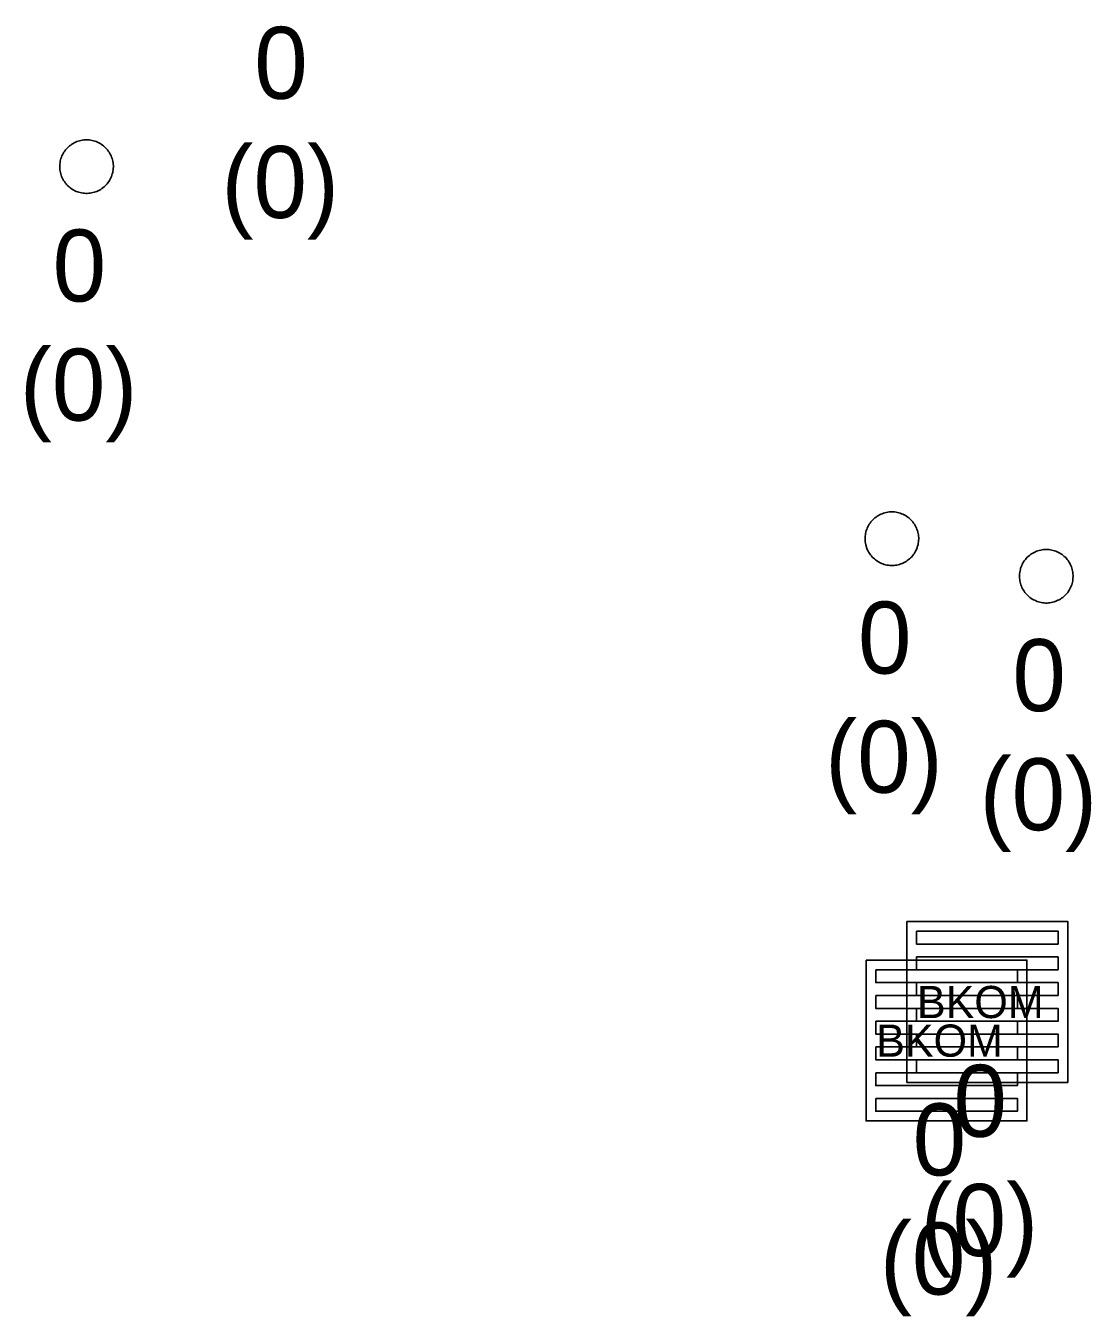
# Model space of a CAD drawing. Extents: x -606452 to -604459, y -1157823 to -1156972.
# Drawn here: x -604917.63 to -604907.69, y -1157279.51 to -1157267.48 of the extents above; entities that cross this region are included whole.
import ezdxf

# ---------------------------------------------------------------- set-up
doc = ezdxf.new("R2010")
doc.units = 0
doc.layers.add('Uliční vpusť', color=7, linetype='Continuous')
doc.layers.add('Vstupní šachta stoky', color=7, linetype='Continuous')

msp = doc.modelspace()

# ---------------------------------------------------------------- linework, layer by layer
at = {"layer": 'Uliční vpusť'}
for points in [[(-604909.41, -1157275.83), (-604907.91, -1157275.83), (-604907.91, -1157277.33), (-604909.41, -1157277.33)], [(-604909.32, -1157275.92), (-604908, -1157275.92), (-604908, -1157276.04), (-604909.32, -1157276.04)], [(-604909.79, -1157276.19), (-604908.29, -1157276.19), (-604908.29, -1157277.69), (-604909.79, -1157277.69)], [(-604909.32, -1157276.16), (-604908, -1157276.16), (-604908, -1157276.28), (-604909.32, -1157276.28)], [(-604909.7, -1157276.28), (-604908.38, -1157276.28), (-604908.38, -1157276.4), (-604909.7, -1157276.4)], [(-604909.32, -1157276.4), (-604908, -1157276.4), (-604908, -1157276.52), (-604909.32, -1157276.52)], [(-604909.7, -1157276.52), (-604908.38, -1157276.52), (-604908.38, -1157276.64), (-604909.7, -1157276.64)], [(-604909.32, -1157276.64), (-604908, -1157276.64), (-604908, -1157276.76), (-604909.32, -1157276.76)], [(-604909.7, -1157276.76), (-604908.38, -1157276.76), (-604908.38, -1157276.88), (-604909.7, -1157276.88)], [(-604909.32, -1157276.88), (-604908, -1157276.88), (-604908, -1157277), (-604909.32, -1157277)], [(-604909.7, -1157277), (-604908.38, -1157277), (-604908.38, -1157277.12), (-604909.7, -1157277.12)], [(-604909.32, -1157277.12), (-604908, -1157277.12), (-604908, -1157277.24), (-604909.32, -1157277.24)], [(-604909.7, -1157277.24), (-604908.38, -1157277.24), (-604908.38, -1157277.36), (-604909.7, -1157277.36)], [(-604909.7, -1157277.48), (-604908.38, -1157277.48), (-604908.38, -1157277.6), (-604909.7, -1157277.6)]]:
    msp.add_lwpolyline(points, close=True, dxfattribs=at)
at = {"layer": 'Vstupní šachta stoky'}
for p, q in [((-604917.073, -1157268.54), (-604917.06, -1157268.54)), ((-604909.563, -1157272.01), (-604909.55, -1157272.01)), ((-604908.123, -1157272.36), (-604908.11, -1157272.36))]:
    msp.add_line(p, q, dxfattribs=at)
for points in [[(-604917.06, -1157268.54), (-604917.047, -1157268.54), (-604917.034, -1157268.541), (-604917.021, -1157268.543), (-604917.008, -1157268.546), (-604916.995, -1157268.549), (-604916.982, -1157268.552), (-604916.97, -1157268.557), (-604916.958, -1157268.562), (-604916.946, -1157268.568), (-604916.934, -1157268.574), (-604916.923, -1157268.581), (-604916.912, -1157268.589), (-604916.902, -1157268.597), (-604916.892, -1157268.605), (-604916.882, -1157268.614), (-604916.873, -1157268.624), (-604916.865, -1157268.634), (-604916.857, -1157268.645), (-604916.849, -1157268.656), (-604916.842, -1157268.667), (-604916.836, -1157268.679), (-604916.831, -1157268.691), (-604916.826, -1157268.703), (-604916.821, -1157268.715), (-604916.818, -1157268.728), (-604916.815, -1157268.741), (-604916.813, -1157268.754), (-604916.811, -1157268.767), (-604916.81, -1157268.78), (-604916.81, -1157268.793), (-604916.811, -1157268.807), (-604916.812, -1157268.82), (-604916.814, -1157268.833), (-604916.816, -1157268.846), (-604916.82, -1157268.858), (-604916.823, -1157268.871), (-604916.828, -1157268.883), (-604916.833, -1157268.896), (-604916.839, -1157268.907), (-604916.846, -1157268.919), (-604916.853, -1157268.93), (-604916.86, -1157268.941), (-604916.869, -1157268.951), (-604916.877, -1157268.961), (-604916.887, -1157268.97), (-604916.897, -1157268.979), (-604916.907, -1157268.988), (-604916.917, -1157268.995), (-604916.928, -1157269.003), (-604916.94, -1157269.009), (-604916.952, -1157269.015), (-604916.964, -1157269.021), (-604916.976, -1157269.025), (-604916.988, -1157269.03), (-604917.001, -1157269.033), (-604917.014, -1157269.036), (-604917.027, -1157269.038), (-604917.04, -1157269.039), (-604917.053, -1157269.04), (-604917.067, -1157269.04), (-604917.08, -1157269.039), (-604917.093, -1157269.038), (-604917.106, -1157269.036), (-604917.119, -1157269.033), (-604917.132, -1157269.03), (-604917.144, -1157269.025), (-604917.156, -1157269.021), (-604917.168, -1157269.015), (-604917.18, -1157269.009), (-604917.192, -1157269.003), (-604917.203, -1157268.995), (-604917.213, -1157268.988), (-604917.223, -1157268.979), (-604917.233, -1157268.97), (-604917.243, -1157268.961), (-604917.251, -1157268.951), (-604917.26, -1157268.941), (-604917.267, -1157268.93), (-604917.274, -1157268.919), (-604917.281, -1157268.907), (-604917.287, -1157268.896), (-604917.292, -1157268.883), (-604917.297, -1157268.871), (-604917.3, -1157268.858), (-604917.304, -1157268.846), (-604917.306, -1157268.833), (-604917.308, -1157268.82), (-604917.309, -1157268.807), (-604917.31, -1157268.793), (-604917.31, -1157268.78), (-604917.309, -1157268.767), (-604917.307, -1157268.754), (-604917.305, -1157268.741), (-604917.302, -1157268.728), (-604917.299, -1157268.715), (-604917.294, -1157268.703), (-604917.289, -1157268.691), (-604917.284, -1157268.679), (-604917.278, -1157268.667), (-604917.271, -1157268.656)], [(-604917.271, -1157268.656), (-604917.263, -1157268.645), (-604917.255, -1157268.634), (-604917.247, -1157268.624), (-604917.238, -1157268.614), (-604917.228, -1157268.605), (-604917.218, -1157268.597), (-604917.208, -1157268.589), (-604917.197, -1157268.581), (-604917.186, -1157268.574), (-604917.174, -1157268.568), (-604917.162, -1157268.562), (-604917.15, -1157268.557), (-604917.138, -1157268.552), (-604917.125, -1157268.549), (-604917.112, -1157268.546), (-604917.099, -1157268.543), (-604917.086, -1157268.541), (-604917.073, -1157268.54)], [(-604909.55, -1157272.01), (-604909.537, -1157272.01), (-604909.524, -1157272.011), (-604909.511, -1157272.013), (-604909.498, -1157272.016), (-604909.485, -1157272.019), (-604909.472, -1157272.022), (-604909.46, -1157272.027), (-604909.448, -1157272.032), (-604909.436, -1157272.038), (-604909.424, -1157272.044), (-604909.413, -1157272.051), (-604909.402, -1157272.059), (-604909.392, -1157272.067), (-604909.382, -1157272.075), (-604909.372, -1157272.084), (-604909.363, -1157272.094), (-604909.355, -1157272.104), (-604909.347, -1157272.115), (-604909.339, -1157272.126), (-604909.332, -1157272.137), (-604909.326, -1157272.149), (-604909.321, -1157272.161), (-604909.316, -1157272.173), (-604909.311, -1157272.185), (-604909.308, -1157272.198), (-604909.305, -1157272.211), (-604909.303, -1157272.224), (-604909.301, -1157272.237), (-604909.3, -1157272.25), (-604909.3, -1157272.263), (-604909.301, -1157272.277), (-604909.302, -1157272.29), (-604909.304, -1157272.303), (-604909.306, -1157272.316), (-604909.31, -1157272.328), (-604909.313, -1157272.341), (-604909.318, -1157272.353), (-604909.323, -1157272.366), (-604909.329, -1157272.377), (-604909.336, -1157272.389), (-604909.343, -1157272.4), (-604909.35, -1157272.411), (-604909.359, -1157272.421), (-604909.367, -1157272.431), (-604909.377, -1157272.44), (-604909.387, -1157272.449), (-604909.397, -1157272.458), (-604909.407, -1157272.465), (-604909.418, -1157272.473), (-604909.43, -1157272.479), (-604909.442, -1157272.485), (-604909.454, -1157272.491), (-604909.466, -1157272.495), (-604909.478, -1157272.5), (-604909.491, -1157272.503), (-604909.504, -1157272.506), (-604909.517, -1157272.508), (-604909.53, -1157272.509), (-604909.543, -1157272.51), (-604909.557, -1157272.51), (-604909.57, -1157272.509), (-604909.583, -1157272.508), (-604909.596, -1157272.506), (-604909.609, -1157272.503), (-604909.622, -1157272.5), (-604909.634, -1157272.495), (-604909.646, -1157272.491), (-604909.658, -1157272.485), (-604909.67, -1157272.479), (-604909.682, -1157272.473), (-604909.693, -1157272.465), (-604909.703, -1157272.458), (-604909.713, -1157272.449), (-604909.723, -1157272.44), (-604909.733, -1157272.431), (-604909.741, -1157272.421), (-604909.75, -1157272.411), (-604909.757, -1157272.4), (-604909.764, -1157272.389), (-604909.771, -1157272.377), (-604909.777, -1157272.366), (-604909.782, -1157272.353), (-604909.787, -1157272.341), (-604909.79, -1157272.328), (-604909.794, -1157272.316), (-604909.796, -1157272.303), (-604909.798, -1157272.29), (-604909.799, -1157272.277), (-604909.8, -1157272.263), (-604909.8, -1157272.25), (-604909.799, -1157272.237), (-604909.797, -1157272.224), (-604909.795, -1157272.211), (-604909.792, -1157272.198), (-604909.789, -1157272.185), (-604909.784, -1157272.173), (-604909.779, -1157272.161), (-604909.774, -1157272.149), (-604909.768, -1157272.137), (-604909.761, -1157272.126)], [(-604909.761, -1157272.126), (-604909.753, -1157272.115), (-604909.745, -1157272.104), (-604909.737, -1157272.094), (-604909.728, -1157272.084), (-604909.718, -1157272.075), (-604909.708, -1157272.067), (-604909.698, -1157272.059), (-604909.687, -1157272.051), (-604909.676, -1157272.044), (-604909.664, -1157272.038), (-604909.652, -1157272.032), (-604909.64, -1157272.027), (-604909.628, -1157272.022), (-604909.615, -1157272.019), (-604909.602, -1157272.016), (-604909.589, -1157272.013), (-604909.576, -1157272.011), (-604909.563, -1157272.01)], [(-604908.11, -1157272.36), (-604908.097, -1157272.36), (-604908.084, -1157272.361), (-604908.071, -1157272.363), (-604908.058, -1157272.366), (-604908.045, -1157272.369), (-604908.032, -1157272.372), (-604908.02, -1157272.377), (-604908.008, -1157272.382), (-604907.996, -1157272.388), (-604907.984, -1157272.394), (-604907.973, -1157272.401), (-604907.962, -1157272.409), (-604907.952, -1157272.417), (-604907.942, -1157272.425), (-604907.932, -1157272.434), (-604907.923, -1157272.444), (-604907.915, -1157272.454), (-604907.907, -1157272.465), (-604907.899, -1157272.476), (-604907.892, -1157272.487), (-604907.886, -1157272.499), (-604907.881, -1157272.511), (-604907.876, -1157272.523), (-604907.871, -1157272.535), (-604907.868, -1157272.548), (-604907.865, -1157272.561), (-604907.863, -1157272.574), (-604907.861, -1157272.587), (-604907.86, -1157272.6), (-604907.86, -1157272.613), (-604907.861, -1157272.627), (-604907.862, -1157272.64), (-604907.864, -1157272.653), (-604907.866, -1157272.666), (-604907.87, -1157272.678), (-604907.873, -1157272.691), (-604907.878, -1157272.703), (-604907.883, -1157272.716), (-604907.889, -1157272.727), (-604907.896, -1157272.739), (-604907.903, -1157272.75), (-604907.91, -1157272.761), (-604907.919, -1157272.771), (-604907.927, -1157272.781), (-604907.937, -1157272.79), (-604907.947, -1157272.799), (-604907.957, -1157272.808), (-604907.967, -1157272.815), (-604907.978, -1157272.823), (-604907.99, -1157272.829), (-604908.002, -1157272.835), (-604908.014, -1157272.841), (-604908.026, -1157272.845), (-604908.038, -1157272.85), (-604908.051, -1157272.853), (-604908.064, -1157272.856), (-604908.077, -1157272.858), (-604908.09, -1157272.859), (-604908.103, -1157272.86), (-604908.117, -1157272.86), (-604908.13, -1157272.859), (-604908.143, -1157272.858), (-604908.156, -1157272.856), (-604908.169, -1157272.853), (-604908.182, -1157272.85), (-604908.194, -1157272.845), (-604908.206, -1157272.841), (-604908.218, -1157272.835), (-604908.23, -1157272.829), (-604908.242, -1157272.823), (-604908.253, -1157272.815), (-604908.263, -1157272.808), (-604908.273, -1157272.799), (-604908.283, -1157272.79), (-604908.293, -1157272.781), (-604908.301, -1157272.771), (-604908.31, -1157272.761), (-604908.317, -1157272.75), (-604908.324, -1157272.739), (-604908.331, -1157272.727), (-604908.337, -1157272.716), (-604908.342, -1157272.703), (-604908.347, -1157272.691), (-604908.35, -1157272.678), (-604908.354, -1157272.666), (-604908.356, -1157272.653), (-604908.358, -1157272.64), (-604908.359, -1157272.627), (-604908.36, -1157272.613), (-604908.36, -1157272.6), (-604908.359, -1157272.587), (-604908.357, -1157272.574), (-604908.355, -1157272.561), (-604908.352, -1157272.548), (-604908.349, -1157272.535), (-604908.344, -1157272.523), (-604908.339, -1157272.511), (-604908.334, -1157272.499), (-604908.328, -1157272.487), (-604908.321, -1157272.476)], [(-604908.321, -1157272.476), (-604908.313, -1157272.465), (-604908.305, -1157272.454), (-604908.297, -1157272.444), (-604908.288, -1157272.434), (-604908.278, -1157272.425), (-604908.268, -1157272.417), (-604908.258, -1157272.409), (-604908.247, -1157272.401), (-604908.236, -1157272.394), (-604908.224, -1157272.388), (-604908.212, -1157272.382), (-604908.2, -1157272.377), (-604908.188, -1157272.372), (-604908.175, -1157272.369), (-604908.162, -1157272.366), (-604908.149, -1157272.363), (-604908.136, -1157272.361), (-604908.123, -1157272.36)]]:
    msp.add_lwpolyline(points, dxfattribs=at)

# ---------------------------------------------------------------- texts
at = {"layer": 'Uliční vpusť'}
for p in [(-604909.316, -1157276.731), (-604909.696, -1157277.091)]:
    msp.add_text('BKOM', height=0.3, rotation=360, dxfattribs=at).set_placement(p)
for s, height, p in [('0', 0.671, (-604908.976, -1157277.838)), ('0', 0.671, (-604909.356, -1157278.198)), ('(0)', 0.6708, (-604909.282, -1157278.949)), ('(0)', 0.6708, (-604909.662, -1157279.309))]:
    msp.add_text(s, height=height, dxfattribs=at).set_placement(p)
at = {"layer": 'Vstupní šachta stoky'}
for s, height, p in [('0', 0.671, (-604915.496, -1157268.158)), ('(0)', 0.6708, (-604915.802, -1157269.269)), ('0', 0.671, (-604917.376, -1157270.048)), ('(0)', 0.6708, (-604917.682, -1157271.159)), ('0', 0.671, (-604909.866, -1157273.518)), ('0', 0.671, (-604908.426, -1157273.868)), ('(0)', 0.6708, (-604910.172, -1157274.629)), ('(0)', 0.6708, (-604908.732, -1157274.979))]:
    msp.add_text(s, height=height, dxfattribs=at).set_placement(p)

doc.saveas('drawing.dxf')
